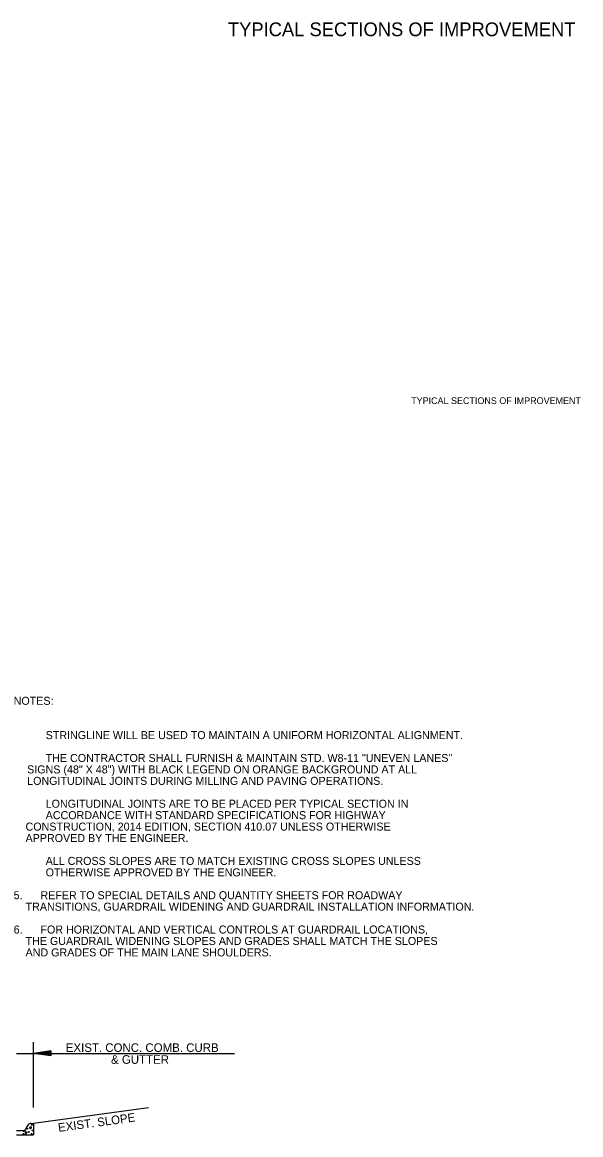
# Model space of a CAD drawing. Extents: x 542112 to 1930787, y -1968972 to 596640.
# Drawn here: x 545267 to 545755, y -1954501 to -1953529 of the extents above; entities that cross this region are included whole.
import ezdxf

# ---------------------------------------------------------------- set-up
doc = ezdxf.new("R2010")
doc.units = 0
for name, color, linetype in [('R_Border', 7, 'Continuous'), ('R_Border Notes', 7, 'Continuous'), ('R_Border Prem', 7, 'Continuous'), ('R_Draft', 7, 'Continuous')]:
    doc.layers.add(name, color=color, linetype=linetype)

msp = doc.modelspace()

# ---------------------------------------------------------------- linework, layer by layer
at = {"layer": 'R_Draft'}
for p, q in [((545276.49, -1954477.59), (545276.49, -1954420.28)), ((545261.5, -1954430.17), (545452.31, -1954430.17)), ((545291.51, -1954427.92), (545276.51, -1954430.17)), ((545291.51, -1954432.42), (545276.51, -1954430.17)), ((545291.51, -1954428.29), (545279.02, -1954430.17)), ((545291.51, -1954432.04), (545279.02, -1954430.17)), ((545291.51, -1954428.68), (545281.6, -1954430.17)), ((545291.51, -1954431.66), (545281.6, -1954430.17)), ((545291.51, -1954429.05), (545284.09, -1954430.17)), ((545291.51, -1954431.29), (545284.09, -1954430.17)), ((545291.51, -1954429.44), (545286.64, -1954430.17)), ((545291.51, -1954430.9), (545286.64, -1954430.17)), ((545291.51, -1954429.82), (545289.14, -1954430.17)), ((545291.51, -1954430.52), (545289.14, -1954430.17)), ((545291.51, -1954427.92), (545291.51, -1954432.42)), ((545377.01, -1954477.65), (545276.5, -1954491.48)), ((545271.52, -1954492.94), (545268.43, -1954497.83)), ((545274.34, -1954491.44), (545276.5, -1954491.48)), ((545276.5, -1954491.48), (545276.5, -1954501.33)), ((545268.43, -1954497.83), (545261.5, -1954497.83)), ((545261.5, -1954501.33), (545276.5, -1954501.33))]:
    msp.add_line(p, q, dxfattribs=at)
for points in [[(545269.75, -1954500.87), (545270.89, -1954499.09), (545269.12, -1954498.72), (545269.75, -1954500.61)], [(545272.56, -1954494.9), (545274.32, -1954496.03), (545274.7, -1954494.26), (545272.8, -1954494.9)]]:
    msp.add_lwpolyline(points, dxfattribs=at)
for centre in [(545274.95, -1954492.61), (545267.69, -1954500.54), (545268.09, -1954498.38), (545271.02, -1954496.04), (545272.29, -1954498.9), (545274.76, -1954500.61), (545275.57, -1954497.63)]:
    msp.add_circle(centre, 0.339, dxfattribs=at)
msp.add_arc((545274.28, -1954494.69), 3.26, 88.88036, 147.72436, dxfattribs=at)

# ---------------------------------------------------------------- texts
at = {"layer": 'R_Border'}
msp.add_text('TYPICAL SECTIONS OF IMPROVEMENT', height=12, rotation=360, dxfattribs=at).set_placement((545446.5, -1953540.7))
at = {"layer": 'R_Border Notes'}
for s, p in [('NOTES: ', (545259.07, -1954125.37)), ('STRINGLINE WILL BE USED TO MAINTAIN A UNIFORM HORIZONTAL ALIGNMENT.', (545287.07, -1954155.37)), ('THE CONTRACTOR SHALL FURNISH & MAINTAIN STD. W8-11 "UNEVEN LANES" ', (545287.07, -1954175.37)), ('    SIGNS (48" X 48") WITH BLACK LEGEND ON ORANGE BACKGROUND AT ALL ', (545260.47, -1954185.37)), ('    LONGITUDINAL JOINTS DURING MILLING AND PAVING OPERATIONS.', (545260.47, -1954195.37)), ('LONGITUDINAL JOINTS ARE TO BE PLACED PER TYPICAL SECTION IN ', (545287.07, -1954215.37)), ('ACCORDANCE WITH STANDARD SPECIFICATIONS FOR HIGHWAY', (545287.07, -1954225.37)), ('    CONSTRUCTION, 2014 EDITION, SECTION 410.07 UNLESS OTHERWISE', (545259.07, -1954235.37)), ('    APPROVED BY THE ENGINEER.', (545259.07, -1954245.37)), ('ALL CROSS SLOPES ARE TO MATCH EXISTING CROSS SLOPES UNLESS ', (545287.07, -1954265.37)), ('OTHERWISE APPROVED BY THE ENGINEER.', (545287.07, -1954275.37)), ('5.      REFER TO SPECIAL DETAILS AND QUANTITY SHEETS FOR ROADWAY', (545259.07, -1954295.37)), ('    TRANSITIONS, GUARDRAIL WIDENING AND GUARDRAIL INSTALLATION INFORMATION.', (545259.07, -1954305.37)), ('6.      FOR HORIZONTAL AND VERTICAL CONTROLS AT GUARDRAIL LOCATIONS,', (545259.07, -1954325.37)), ('    THE GUARDRAIL WIDENING SLOPES AND GRADES SHALL MATCH THE SLOPES', (545259.07, -1954335.37)), ('    AND GRADES OF THE MAIN LANE SHOULDERS.  ', (545259.07, -1954345.37))]:
    msp.add_text(s, height=7, dxfattribs=at).set_placement(p)
at = {"layer": 'R_Border Prem'}
msp.add_text('TYPICAL SECTIONS OF IMPROVEMENT', height=5.862, rotation=360, dxfattribs=at).set_placement((545606.81, -1953862.38))
at = {"layer": 'R_Draft'}
for s, p in [('EXIST. CONC. COMB. CURB', (545304.66, -1954428.88)), ('& GUTTER ', (545344.25, -1954439.28))]:
    msp.add_text(s, height=7.5, dxfattribs=at).set_placement(p)
msp.add_text('EXIST. SLOPE', height=7.5, rotation=7.83179, dxfattribs=at).set_placement((545298.43, -1954498.9))

doc.saveas('drawing.dxf')
